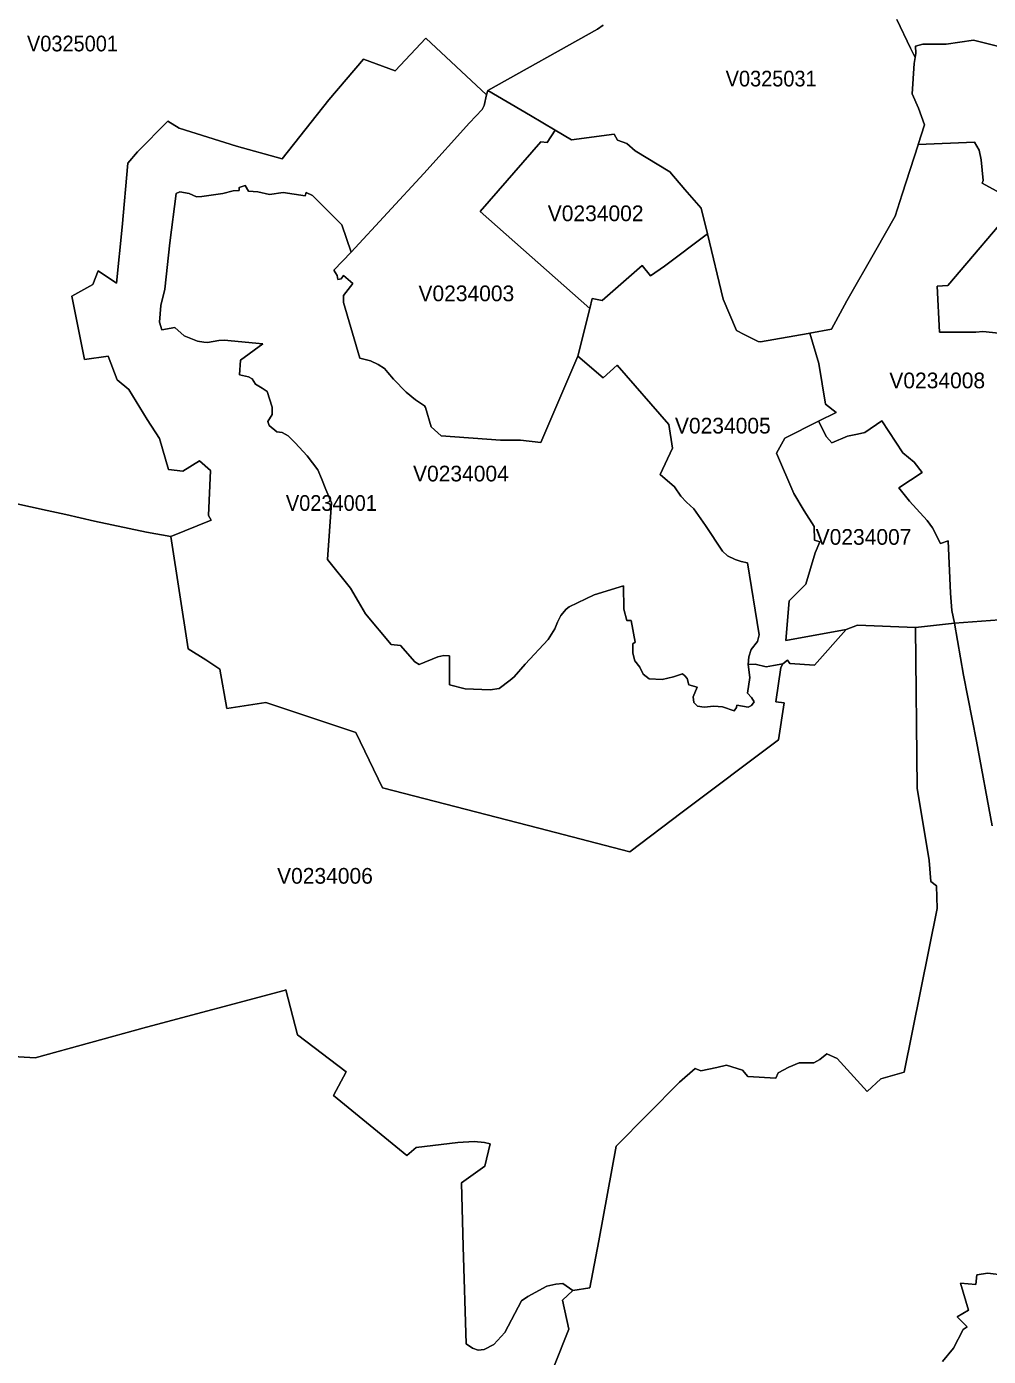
# Model space of a CAD drawing. Extents: x 369010 to 735936, y 6377141 to 6616555.
# Drawn here: x 595790 to 601914, y 6512798 to 6521265 of the extents above; entities that cross this region are included whole.
import ezdxf
from ezdxf.enums import TextEntityAlignment as Align

# ---------------------------------------------------------------- set-up
doc = ezdxf.new("R2010")
doc.units = 0
doc.header["$LTSCALE"] = 40
doc.layers.add('3', color=7, linetype='Continuous', lineweight=13)
doc.layers.add('4', color=7, linetype='Continuous')

msp = doc.modelspace()

# ---------------------------------------------------------------- linework, layer by layer
at = {"layer": '3'}
for points in [[(599461.28, 6521273.29), (599425.86, 6521248.3), (598726.78, 6520858.54), (598998.04, 6520698.66), (599155.1, 6520604.98), (599259.53, 6520542.75), (599531.95, 6520579.83), (599551.65, 6520541.6), (599611.56, 6520521.24), (599665.02, 6520473.41), (599884.97, 6520339.51), (599981.46, 6520227.97), (600085.89, 6520107.97), (600125.28, 6519944.29), (600224.75, 6519530.2), (600310.81, 6519329.61), (600359.14, 6519304.12), (600447.35, 6519259.44), (600461.92, 6519257.12), (600767.44, 6519310.74), (600776.05, 6519312.4), (600915.73, 6519337.72), (601012.55, 6519518.28), (601197.09, 6519840.69), (601319.56, 6520057.17), (601365.07, 6520198.17), (601466.69, 6520510.98), (601467.52, 6520513.13), (601507.74, 6520638.58), (601468.68, 6520744.34), (601429.12, 6520837.52), (601442.2, 6521030.16), (601447.66, 6521068.56), (601418.53, 6521127.48), (601330.32, 6521310.53)], [(601330.32, 6521310.53), (601418.53, 6521127.48), (601447.66, 6521068.56), (601451.63, 6521095.87), (601448.98, 6521139.4), (601496.82, 6521153.3), (601540.34, 6521151.97), (601645.11, 6521153.46), (601819.88, 6521178.95), (601990.02, 6521136.09)], [(595580.21, 6518257.31), (595919.66, 6518183.33), (596038.99, 6518158.5), (596222.04, 6518116.96), (596553.54, 6518046.29), (596707.96, 6518018.16), (596964.49, 6518122.26), (596947.11, 6518151.72), (596960.19, 6518438.04), (596890.34, 6518499.77), (596784.09, 6518434.07), (596692.23, 6518445.65), (596636.29, 6518642.11), (596557.35, 6518762.43), (596441.5, 6518955.07), (596365.7, 6519015.98), (596309.26, 6519166.92), (596159.15, 6519145.57), (596078.55, 6519547.41), (596210.45, 6519622.55), (596245.87, 6519710.27), (596362.55, 6519630.66), (596399.13, 6519987.65), (596433.88, 6520395.95), (596495.12, 6520468.28), (596689.42, 6520662.25), (596760.75, 6520617.4), (597125.69, 6520503.86), (597416.98, 6520423.59), (597714.22, 6520798.79), (597934.84, 6521057.64), (598136.42, 6520982.5), (598332.05, 6521190.37), (598718.33, 6520829.9), (598726.78, 6520858.54), (599425.86, 6521248.3), (599461.28, 6521273.29)], [(597046.91, 6519267.38), (597014.64, 6519266.06), (596941.65, 6519252.48), (596919.31, 6519254.97), (596877.1, 6519261.09), (596794.02, 6519295.85), (596733.44, 6519348.48), (596650.36, 6519333.58), (596636.79, 6519383.07), (596644.24, 6519488.49), (596669.06, 6519593.75), (596702.5, 6519888.85), (596742.22, 6520202.48), (596764.39, 6520213.57), (596825.13, 6520201.15), (596872.3, 6520181.29), (596905.73, 6520183.78), (597039.63, 6520202.48), (597105.33, 6520219.86), (597143.73, 6520221.01), (597143.73, 6520240.87), (597180.8, 6520253.29), (597201.99, 6520216.05), (597261.4, 6520212.41), (597337.04, 6520196.19), (597423.76, 6520208.6), (597563.78, 6520187.58), (597570.07, 6520208.6), (597610.12, 6520189.73), (597797.3, 6520002.55), (597856.72, 6519829.1), (598318.97, 6520328.59), (598609.93, 6520652.98), (598690.36, 6520736.06), (598702.78, 6520762.05), (598718.33, 6520829.9), (598332.05, 6521190.37), (598136.42, 6520982.5), (597934.84, 6521057.64), (597714.22, 6520798.79), (597416.98, 6520423.59), (597125.69, 6520503.86), (596760.75, 6520617.4), (596689.42, 6520662.25), (596495.12, 6520468.28), (596433.88, 6520395.95), (596399.13, 6519987.65), (596362.55, 6519630.66), (596245.87, 6519710.27), (596210.45, 6519622.55), (596078.55, 6519547.41), (596159.15, 6519145.57), (596309.26, 6519166.92), (596365.7, 6519015.98), (596441.5, 6518955.07), (596557.35, 6518762.43), (596636.29, 6518642.11), (596692.23, 6518445.65), (596784.09, 6518434.07), (596890.34, 6518499.77), (596960.19, 6518438.04), (596947.11, 6518151.72), (596964.49, 6518122.26), (596707.96, 6518018.16)], [(601990.02, 6521136.09), (601819.88, 6521178.95), (601645.11, 6521153.46), (601540.34, 6521151.97), (601496.82, 6521153.3), (601448.98, 6521139.4), (601451.63, 6521095.87), (601447.66, 6521068.56), (601442.2, 6521030.16), (601429.12, 6520837.52), (601468.68, 6520744.34), (601507.74, 6520638.58), (601467.52, 6520513.13), (601825.51, 6520528.52), (601854.8, 6520478.54), (601867.21, 6520415.98), (601881.12, 6520283.91), (601874.16, 6520267.36), (602103.39, 6520143.56), (601656.03, 6519616.92), (601588.01, 6519611.3), (601602.08, 6519318.69), (601834.11, 6519318.69), (601878.47, 6519324.31), (602021.63, 6519307.6)], [(602021.63, 6519307.6), (601878.47, 6519324.31), (601834.11, 6519318.69), (601602.08, 6519318.69), (601588.01, 6519611.3), (601656.03, 6519616.92), (602103.39, 6520143.56), (601874.16, 6520267.36), (601881.12, 6520283.91), (601867.21, 6520415.98), (601854.8, 6520478.54), (601825.51, 6520528.52), (601467.52, 6520513.13), (601466.69, 6520510.98), (601365.07, 6520198.17), (601319.56, 6520057.17), (601197.09, 6519840.69), (601012.55, 6519518.28), (600915.73, 6519337.72), (600776.05, 6519312.4), (600834.14, 6519119.42), (600876.01, 6518860.9), (600944.36, 6518807.44), (600832.15, 6518752.17), (600883.13, 6518652.37), (600916.89, 6518613.97), (601017.52, 6518657.83), (601080.24, 6518669.41), (601127.25, 6518680.01), (601234.82, 6518755.31), (601368.55, 6518551.58), (601440.54, 6518491.99), (601491.68, 6518425.3), (601343.39, 6518328.14), (601411.08, 6518244.07), (601456.1, 6518193.92), (601524.95, 6518119.78), (601558.38, 6518073.77), (601609.52, 6517974.63), (601658.68, 6517991.34), (601672.25, 6517658.02), (601681.68, 6517546.64), (601697.24, 6517467.19), (602099.25, 6517496.98)], [(597143.73, 6520240.87), (597143.73, 6520221.01), (597105.33, 6520219.86), (597039.63, 6520202.48), (596905.73, 6520183.78), (596872.3, 6520181.29), (596825.13, 6520201.15), (596764.39, 6520213.57), (596742.22, 6520202.48), (596702.5, 6519888.85), (596669.06, 6519593.75), (596644.24, 6519488.49), (596636.79, 6519383.07), (596650.36, 6519333.58), (596733.44, 6519348.48), (596794.02, 6519295.85), (596877.1, 6519261.09), (596919.31, 6519254.97), (596941.65, 6519252.48), (597014.64, 6519266.06), (597046.91, 6519267.38), (597293.51, 6519245.04), (597152.34, 6519140.94), (597146.05, 6519046.76), (597203.15, 6519035.51), (597226.65, 6519021.94), (597247.67, 6518987.18), (597289.87, 6518963.68), (597320.82, 6518941.34), (597354.25, 6518842.2), (597354.25, 6518795.03), (597325.78, 6518750.51), (597333.23, 6518724.53), (597382.72, 6518684.81), (597417.47, 6518679.84), (597455.21, 6518659.32), (597499.89, 6518614.63), (597575.53, 6518531.55), (597644.88, 6518443.67), (597668.38, 6518387.89), (597695.69, 6518317.22), (597730.44, 6518231.66), (597706.61, 6517872.84), (597851.59, 6517689.46), (597903.72, 6517602.74), (597948.24, 6517525.95), (598110.6, 6517331.31), (598170.19, 6517323.87), (598261.87, 6517219.76), (598289.84, 6517202.55), (598408.84, 6517252.2), (598445.91, 6517260.81), (598483.15, 6517258.33), (598481.99, 6517073.62), (598582.29, 6517048.8), (598741.01, 6517041.35), (598799.27, 6517051.28), (598869.77, 6517103.42), (598893.44, 6517125.76), (598964.11, 6517205.03), (599110.74, 6517362.1), (599152.95, 6517430.29), (599170.33, 6517473.81), (599191.34, 6517514.69), (599224.78, 6517555.57), (599244.64, 6517570.47), (599404.51, 6517647.26), (599590.37, 6517704.36), (599592.53, 6517556.07), (599611.06, 6517482.92), (599638.37, 6517482.92), (599664.36, 6517345.22), (599649.46, 6517334.13), (599649.46, 6517275.87), (599661.87, 6517226.38), (599694.15, 6517186.66), (599716.32, 6517140.82), (599753.56, 6517112.19), (599837.8, 6517108.55), (599908.47, 6517124.6), (599965.57, 6517143.3), (599980.3, 6517130.89), (599995.2, 6517114.67), (600006.95, 6517073.79), (600060.24, 6517058.89), (600034.26, 6516997), (600037.9, 6516962.24), (600061.4, 6516938.74), (600103.6, 6516931.29), (600165.5, 6516937.41), (600220.12, 6516934.93), (600295.75, 6516908.95), (600309.32, 6516928.81), (600313.13, 6516944.86), (600384.96, 6516932.45), (600404.82, 6516942.38), (600422.2, 6516966.05), (600405.98, 6516993.19), (600381.15, 6517021.82), (600394.89, 6517120.96)], [(600394.89, 6517120.96), (600383.64, 6517202.72), (600389.1, 6517252.04), (600404.16, 6517299.7), (600444.87, 6517350.68), (600454.14, 6517392.55), (600380.16, 6517850.17), (600339.45, 6517859.6), (600301.21, 6517872.35), (600253.55, 6517894.36), (600221.11, 6517924.48), (600113.2, 6518089.32), (600037.73, 6518194.91), (599992.55, 6518236.79), (599955.31, 6518275.02), (599915.92, 6518334.27), (599823.07, 6518413.05), (599903.51, 6518580.7), (599879.18, 6518730.49), (599550.82, 6519108.83), (599461.45, 6519027.56), (599299.42, 6519165.43), (599064.4, 6518616.62), (598935.48, 6518631.51), (598806.55, 6518631.51), (598428.7, 6518658.82), (598366.64, 6518715.76), (598330.72, 6518839.72), (598323.28, 6518849.65), (598266.34, 6518888.04), (598205.93, 6518937.03), (598126.66, 6519018.96), (598089.42, 6519062.32), (598068.4, 6519088.3), (598028.68, 6519113.13), (597979.19, 6519136.63), (597911.01, 6519154.01), (597808.23, 6519507.36), (597806.9, 6519553.21), (597867.64, 6519630), (597806.9, 6519679.65), (597792.01, 6519659.79), (597770.99, 6519654.82), (597767.18, 6519679.65), (597746.16, 6519713.08), (597856.72, 6519829.1), (597797.3, 6520002.55), (597610.12, 6520189.73), (597570.07, 6520208.6), (597563.78, 6520187.58), (597423.76, 6520208.6), (597337.04, 6520196.19), (597261.4, 6520212.41), (597201.99, 6520216.05), (597180.8, 6520253.29), (597143.73, 6520240.87)], [(596707.96, 6518018.16), (596819.34, 6517303.84), (596931.72, 6517233.83), (597020.93, 6517174.42), (597065.45, 6516922.68), (597312.21, 6516961.25), (597886.84, 6516770.59), (598055.16, 6516417.57), (599050.83, 6516161.2), (599629.93, 6516010.1), (599964.58, 6516262.99), (600578.6, 6516724.74), (600614.51, 6516960.25), (600559.9, 6516965.22), (600592.17, 6517183.35), (600604.58, 6517208.18), (600544.84, 6517197.75), (600498.99, 6517187.82), (600429.48, 6517205.2), (600383.64, 6517202.72), (600394.89, 6517120.96), (600381.15, 6517021.82), (600405.98, 6516993.19), (600422.2, 6516966.05), (600404.82, 6516942.38), (600384.96, 6516932.45), (600313.13, 6516944.86), (600309.32, 6516928.81), (600295.75, 6516908.95), (600220.12, 6516934.93), (600165.5, 6516937.41), (600103.6, 6516931.29), (600061.4, 6516938.74), (600037.9, 6516962.24), (600034.26, 6516997), (600060.24, 6517058.89), (600006.95, 6517073.79), (599995.2, 6517114.67), (599980.3, 6517130.89), (599965.57, 6517143.3), (599908.47, 6517124.6), (599837.8, 6517108.55), (599753.56, 6517112.19), (599716.32, 6517140.82), (599694.15, 6517186.66), (599661.87, 6517226.38), (599649.46, 6517275.87), (599649.46, 6517334.13), (599664.36, 6517345.22), (599638.37, 6517482.92), (599611.06, 6517482.92), (599592.53, 6517556.07), (599590.37, 6517704.36), (599404.51, 6517647.26), (599244.64, 6517570.47), (599224.78, 6517555.57), (599191.34, 6517514.69), (599170.33, 6517473.81), (599152.95, 6517430.29), (599110.74, 6517362.1), (598964.11, 6517205.03), (598893.44, 6517125.76), (598869.77, 6517103.42), (598799.27, 6517051.28), (598741.01, 6517041.35), (598582.29, 6517048.8), (598481.99, 6517073.62), (598483.15, 6517258.33), (598445.91, 6517260.81), (598408.84, 6517252.2), (598289.84, 6517202.55), (598261.87, 6517219.76), (598170.19, 6517323.87), (598110.6, 6517331.31), (597948.24, 6517525.95), (597903.72, 6517602.74), (597851.59, 6517689.46), (597706.61, 6517872.84), (597730.44, 6518231.66), (597695.69, 6518317.22), (597668.38, 6518387.89), (597644.88, 6518443.67), (597575.53, 6518531.55), (597499.89, 6518614.63), (597455.21, 6518659.32), (597417.47, 6518679.84), (597382.72, 6518684.81), (597333.23, 6518724.53), (597325.78, 6518750.51), (597354.25, 6518795.03), (597354.25, 6518842.2), (597320.82, 6518941.34), (597289.87, 6518963.68), (597247.67, 6518987.18), (597226.65, 6519021.94), (597203.15, 6519035.51), (597146.05, 6519046.76), (597152.34, 6519140.94), (597293.51, 6519245.04), (597046.91, 6519267.38)], [(597886.84, 6516770.59), (597312.21, 6516961.25), (597065.45, 6516922.68), (597020.93, 6517174.42), (596931.72, 6517233.83), (596819.34, 6517303.84), (596707.96, 6518018.16), (596553.54, 6518046.29), (596222.04, 6518116.96), (596038.99, 6518158.5), (595919.66, 6518183.33), (595580.21, 6518257.31), (595434.74, 6518286.6), (595266.91, 6518133.51), (594933.26, 6517835.11), (594746.57, 6517669.77), (594358.79, 6517324.53), (594193.12, 6517175.74), (593992.04, 6516998.32)], [(602099.25, 6517496.98), (601697.24, 6517467.19), (601755.99, 6517135.52), (601838.08, 6516715.47), (601938.21, 6516176.1)], [(594909.92, 6514755.58), (595844.03, 6514698.97), (596553.05, 6514895.1), (597430.22, 6515128.46), (597441.31, 6515131.93), (597514.29, 6514845.28), (597824.12, 6514609.6), (597744.18, 6514458.83), (598211.4, 6514077.34), (598270.48, 6514128.48), (598534.62, 6514161.09), (598640.22, 6514165.72), (598706.42, 6514161.09), (598742.33, 6514150.82), (598707.58, 6514010.15), (598559.12, 6513903.4), (598569.55, 6513498.57), (598589.08, 6512877.44), (598629.46, 6512850.96), (598665.7, 6512838.54), (598703.27, 6512842.68), (598764.51, 6512873.3), (598834.19, 6512951.25), (598941.43, 6513151.84), (598981.82, 6513179.65), (599101.48, 6513245.19), (599160.06, 6513257.6), (599204.59, 6513261.9), (599268.64, 6513217.22), (599375.88, 6513235.42), (599433.15, 6513533.49), (599543.37, 6514137.09), (599946.54, 6514545.05), (600047.17, 6514632.11), (600083.08, 6514617.05), (600184.04, 6514637.9), (600245.61, 6514651.97), (600347.72, 6514621.68), (600382.48, 6514581.13), (600560.06, 6514570.71), (600575.12, 6514604.3), (600642.48, 6514640.22), (600709.18, 6514668.02), (600803.19, 6514668.02), (600841.42, 6514688.88), (600884.45, 6514723.63), (600950.65, 6514694.67), (601143.13, 6514484.65), (601228.7, 6514565.41), (601377.16, 6514608.61), (601587.35, 6515648.97), (601583.54, 6515794.61), (601547.79, 6515820.92), (601536.54, 6515956.14), (601459.58, 6516415.58), (601449.81, 6517439.06), (601080.9, 6517452.96), (601007.75, 6517425.82), (600806.99, 6517198.91), (600650.76, 6517208.84), (600634.37, 6517230.36), (600604.58, 6517208.18), (600592.17, 6517183.35), (600559.9, 6516965.22), (600614.51, 6516960.25), (600578.6, 6516724.74), (599964.58, 6516262.99), (599629.93, 6516010.1), (599050.83, 6516161.2), (598055.16, 6516417.57), (597886.84, 6516770.59)], [(601697.24, 6517467.19), (601449.81, 6517439.06), (601459.58, 6516415.58), (601536.54, 6515956.14), (601547.79, 6515820.92), (601583.54, 6515794.61), (601587.35, 6515648.97), (601377.16, 6514608.61), (601228.7, 6514565.41), (601143.13, 6514484.65), (600950.65, 6514694.67), (600884.45, 6514723.63), (600841.42, 6514688.88), (600803.19, 6514668.02), (600709.18, 6514668.02), (600642.48, 6514640.22), (600575.12, 6514604.3), (600560.06, 6514570.71), (600382.48, 6514581.13), (600347.72, 6514621.68), (600245.61, 6514651.97), (600184.04, 6514637.9), (600083.08, 6514617.05), (600047.17, 6514632.11), (599946.54, 6514545.05), (599543.37, 6514137.09), (599433.15, 6513533.49), (599375.88, 6513235.42), (599268.64, 6513217.22), (599201.77, 6513156.64), (599243.48, 6512972.77), (599051.33, 6512492.31)], [(601938.21, 6516176.1), (601838.08, 6516715.47), (601755.99, 6517135.52), (601697.24, 6517467.19)], [(599051.33, 6512492.31), (599243.48, 6512972.77), (599201.77, 6513156.64), (599268.64, 6513217.22), (599204.59, 6513261.9), (599160.06, 6513257.6), (599101.48, 6513245.19), (598981.82, 6513179.65), (598941.43, 6513151.84), (598834.19, 6512951.25), (598764.51, 6512873.3), (598703.27, 6512842.68), (598665.7, 6512838.54), (598629.46, 6512850.96), (598589.08, 6512877.44), (598569.55, 6513498.57), (598559.12, 6513903.4), (598707.58, 6514010.15), (598742.33, 6514150.82), (598706.42, 6514161.09), (598640.22, 6514165.72), (598534.62, 6514161.09), (598270.48, 6514128.48), (598211.4, 6514077.34), (597744.18, 6514458.83), (597824.12, 6514609.6), (597514.29, 6514845.28), (597441.31, 6515131.93), (597430.22, 6515128.46), (596553.05, 6514895.1), (595844.03, 6514698.97), (594909.92, 6514755.58)], [(602013.52, 6513315.53), (601911.57, 6513328.6), (601840.73, 6513318.17), (601833.78, 6513256.94), (601736.13, 6513265.54), (601787.94, 6513093.58), (601716.27, 6513050.39), (601778.5, 6512987.33), (601753.51, 6512970.12), (601691.28, 6512849.96), (601622.1, 6512765.22)], [(601622.1, 6512765.22), (601691.28, 6512849.96), (601753.51, 6512970.12), (601778.5, 6512987.33), (601716.27, 6513050.39), (601787.94, 6513093.58), (601736.13, 6513265.54), (601833.78, 6513256.94), (601840.73, 6513318.17), (601911.57, 6513328.6), (602013.52, 6513315.53)]]:
    msp.add_lwpolyline(points, dxfattribs=at)
for points in [[(598726.78, 6520858.54), (598718.33, 6520829.9), (598702.78, 6520762.05), (598690.36, 6520736.06), (598609.93, 6520652.98), (598318.97, 6520328.59), (597856.72, 6519829.1), (597746.16, 6519713.08), (597767.18, 6519679.65), (597770.99, 6519654.82), (597792.01, 6519659.79), (597806.9, 6519679.65), (597867.64, 6519630), (597806.9, 6519553.21), (597808.23, 6519507.36), (597911.01, 6519154.01), (597979.19, 6519136.63), (598028.68, 6519113.13), (598068.4, 6519088.3), (598089.42, 6519062.32), (598126.66, 6519018.96), (598205.93, 6518937.03), (598266.34, 6518888.04), (598323.28, 6518849.65), (598330.72, 6518839.72), (598366.64, 6518715.76), (598428.7, 6518658.82), (598806.55, 6518631.51), (598935.48, 6518631.51), (599064.4, 6518616.62), (599299.42, 6519165.43), (599376.21, 6519469.13), (598678.61, 6520087.12), (599065.07, 6520531.83), (599103.46, 6520526.87), (599155.1, 6520604.98), (598998.04, 6520698.66)], [(599155.1, 6520604.98), (599103.46, 6520526.87), (599065.07, 6520531.83), (598678.61, 6520087.12), (599376.21, 6519469.13), (599391.77, 6519533.18), (599455.49, 6519521.59), (599708.54, 6519744.36), (599763, 6519678.16), (599851.54, 6519739.07), (600125.28, 6519944.29), (600085.89, 6520107.97), (599981.46, 6520227.97), (599884.97, 6520339.51), (599665.02, 6520473.41), (599611.56, 6520521.24), (599551.65, 6520541.6), (599531.95, 6520579.83), (599259.53, 6520542.75)], [(600125.28, 6519944.29), (599851.54, 6519739.07), (599763, 6519678.16), (599708.54, 6519744.36), (599455.49, 6519521.59), (599391.77, 6519533.18), (599376.21, 6519469.13), (599299.42, 6519165.43), (599461.45, 6519027.56), (599550.82, 6519108.83), (599879.18, 6518730.49), (599903.51, 6518580.7), (599823.07, 6518413.05), (599915.92, 6518334.27), (599955.31, 6518275.02), (599992.55, 6518236.79), (600037.73, 6518194.91), (600113.2, 6518089.32), (600221.11, 6517924.48), (600253.55, 6517894.36), (600301.21, 6517872.35), (600339.45, 6517859.6), (600380.16, 6517850.17), (600454.14, 6517392.55), (600444.87, 6517350.68), (600404.16, 6517299.7), (600389.1, 6517252.04), (600383.64, 6517202.72), (600429.48, 6517205.2), (600498.99, 6517187.82), (600544.84, 6517197.75), (600604.58, 6517208.18), (600634.37, 6517230.36), (600650.76, 6517208.84), (600806.99, 6517198.91), (601007.75, 6517425.82), (600624.28, 6517356.64), (600646.29, 6517608.53), (600750.72, 6517715.28), (600811.13, 6517914.88), (600840.1, 6517984.56), (600806.5, 6517994.99), (600805.34, 6518082.04), (600741.46, 6518181.84), (600674.26, 6518291.4), (600565.19, 6518549.09), (600618.65, 6518645.42), (600832.15, 6518752.17), (600944.36, 6518807.44), (600876.01, 6518860.9), (600834.14, 6519119.42), (600776.05, 6519312.4), (600767.44, 6519310.74), (600461.92, 6519257.12), (600447.35, 6519259.44), (600359.14, 6519304.12), (600310.81, 6519329.61), (600224.75, 6519530.2)], [(600832.15, 6518752.17), (600618.65, 6518645.42), (600565.19, 6518549.09), (600674.26, 6518291.4), (600741.46, 6518181.84), (600805.34, 6518082.04), (600806.5, 6517994.99), (600840.1, 6517984.56), (600811.13, 6517914.88), (600750.72, 6517715.28), (600646.29, 6517608.53), (600624.28, 6517356.64), (601007.75, 6517425.82), (601080.9, 6517452.96), (601449.81, 6517439.06), (601697.24, 6517467.19), (601681.68, 6517546.64), (601672.25, 6517658.02), (601658.68, 6517991.34), (601609.52, 6517974.63), (601558.38, 6518073.77), (601524.95, 6518119.78), (601456.1, 6518193.92), (601411.08, 6518244.07), (601343.39, 6518328.14), (601491.68, 6518425.3), (601440.54, 6518491.99), (601368.55, 6518551.58), (601234.82, 6518755.31), (601127.25, 6518680.01), (601080.24, 6518669.41), (601017.52, 6518657.83), (600916.89, 6518613.97), (600883.13, 6518652.37)]]:
    msp.add_lwpolyline(points, close=True, dxfattribs=at)

# ---------------------------------------------------------------- texts
at = {"layer": '4', "width": 0.95}
for s, p in [('V0325001', (596081.77, 6521106.93)), ('V0325031', (600530.71, 6520883.65)), ('V0234001', (597730.44, 6518181.66))]:
    msp.add_text(s, height=100, dxfattribs=at).set_placement(p, align=Align.CENTER)
at = {"layer": '4'}
for s, p in [('V0234002', (599413.15, 6520025.92)), ('V0234003', (598589.9, 6519516.3)), ('V0234008', (601588.32, 6518961.89)), ('V0234005', (600223.07, 6518674.05)), ('V0234004', (598555.3, 6518368.99)), ('V0234007', (601119.08, 6517965.57)), ('V0234006', (597689.65, 6515807.93))]:
    msp.add_text(s, height=100, dxfattribs=at).set_placement(p, align=Align.CENTER)

doc.saveas('drawing.dxf')
